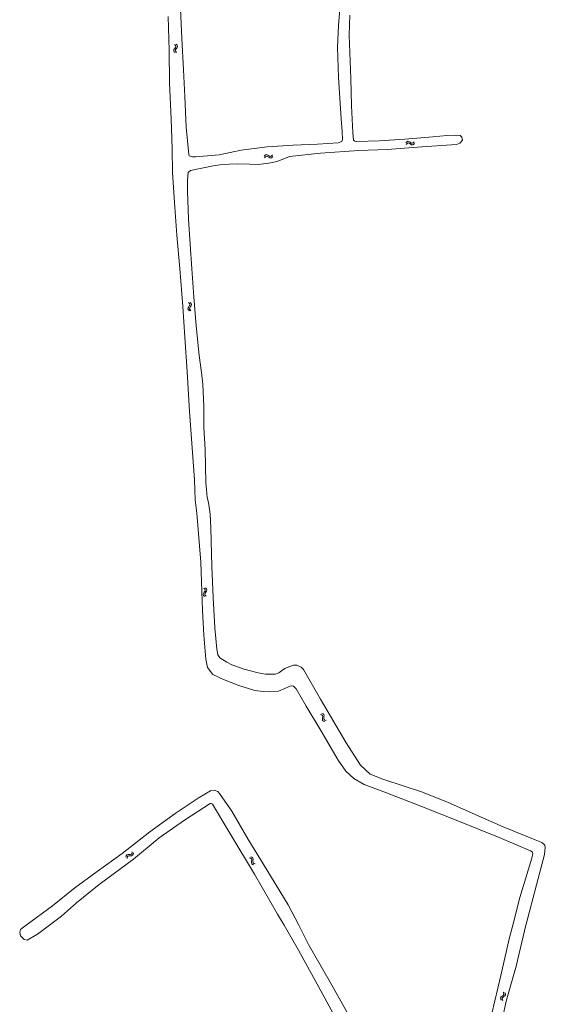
# Model space of a CAD drawing. Header units: metres. Extents: x 189705 to 199106, y 581686 to 588448.
# Tile 429 of 555: x 197154 to 197312, y 585976 to 586272. Entities that reach past the tile are written whole.
import ezdxf

# ---------------------------------------------------------------- set-up
doc = ezdxf.new("R2010")
doc.units = ezdxf.units.M
doc.layers.add('B-WA-OG-GBKN-G', color=7, linetype='Continuous', lineweight=18)

msp = doc.modelspace()

# ---------------------------------------------------------------- linework, layer by layer
at = {"layer": 'B-WA-OG-GBKN-G'}
for p, q in [((197200.449, 586263.159), (197200.545, 586263.484)), ((197200.571, 586262.856), (197200.449, 586263.159)), ((197200.545, 586263.484), (197200.795, 586263.805)), ((197200.85, 586262.559), (197200.571, 586262.856)), ((197201.018, 586264.757), (197200.739, 586265.056)), ((197200.795, 586263.805), (197201.044, 586264.128)), ((197200.949, 586263.183), (197201.041, 586263.496)), ((197201.07, 586262.878), (197200.949, 586263.183)), ((197201.14, 586264.443), (197201.018, 586264.757)), ((197201.041, 586263.496), (197201.291, 586263.827)), ((197201.044, 586264.128), (197201.14, 586264.443)), ((197201.346, 586262.579), (197201.07, 586262.878)), ((197201.514, 586264.777), (197201.235, 586265.076)), ((197201.291, 586263.827), (197201.543, 586264.149)), ((197201.638, 586264.463), (197201.514, 586264.777)), ((197201.543, 586264.149), (197201.638, 586264.463)), ((197270.385, 586235.453), (197270.662, 586235.752)), ((197270.44, 586234.96), (197270.719, 586235.257)), ((197270.662, 586235.752), (197270.956, 586235.896)), ((197270.719, 586235.257), (197271.015, 586235.399)), ((197270.956, 586235.896), (197271.286, 586235.824)), ((197271.015, 586235.399), (197271.334, 586235.33)), ((197271.286, 586235.824), (197271.624, 586235.597)), ((197271.334, 586235.33), (197271.682, 586235.104)), ((197271.624, 586235.597), (197271.964, 586235.371)), ((197271.682, 586235.104), (197272.02, 586234.875)), ((197271.964, 586235.371), (197272.285, 586235.298)), ((197272.02, 586234.875), (197272.341, 586234.802)), ((197272.285, 586235.298), (197272.589, 586235.442)), ((197272.341, 586234.802), (197272.645, 586234.949)), ((197272.589, 586235.442), (197272.868, 586235.741)), ((197272.645, 586234.949), (197272.923, 586235.248)), ((197227.742, 586231.404), (197228.003, 586231.718)), ((197227.824, 586230.915), (197228.086, 586231.226)), ((197228.003, 586231.718), (197228.289, 586231.877)), ((197228.086, 586231.226), (197228.375, 586231.383)), ((197228.289, 586231.877), (197228.623, 586231.822)), ((197228.375, 586231.383), (197228.697, 586231.331)), ((197228.623, 586231.822), (197228.973, 586231.614)), ((197228.697, 586231.331), (197229.056, 586231.124)), ((197228.973, 586231.614), (197229.324, 586231.406)), ((197229.056, 586231.124), (197229.406, 586230.914)), ((197229.324, 586231.406), (197229.648, 586231.35)), ((197229.406, 586230.914), (197229.73, 586230.858)), ((197229.648, 586231.35), (197229.944, 586231.51)), ((197229.73, 586230.858), (197230.026, 586231.02)), ((197229.944, 586231.51), (197230.207, 586231.823)), ((197230.026, 586231.02), (197230.288, 586231.333)), ((197204.727, 586185.441), (197204.799, 586185.772)), ((197204.799, 586185.772), (197205.025, 586186.111)), ((197205.178, 586187.076), (197204.878, 586187.354)), ((197205.025, 586186.111), (197205.25, 586186.451)), ((197205.323, 586186.772), (197205.178, 586187.076)), ((197205.224, 586185.502), (197205.293, 586185.82)), ((197205.25, 586186.451), (197205.323, 586186.772)), ((197205.293, 586185.82), (197205.518, 586186.169)), ((197205.671, 586187.132), (197205.372, 586187.41)), ((197205.518, 586186.169), (197205.746, 586186.507)), ((197205.818, 586186.828), (197205.671, 586187.132)), ((197205.746, 586186.507), (197205.818, 586186.828)), ((197204.871, 586185.147), (197204.727, 586185.441)), ((197205.17, 586184.871), (197204.871, 586185.147)), ((197205.366, 586185.206), (197205.224, 586185.502)), ((197205.664, 586184.927), (197205.366, 586185.206)), ((197209.326, 586099.545), (197209.409, 586099.874)), ((197209.409, 586099.874), (197209.646, 586100.204)), ((197209.832, 586101.164), (197209.542, 586101.452)), ((197209.646, 586100.204), (197209.883, 586100.537)), ((197209.825, 586099.589), (197209.904, 586099.905)), ((197209.966, 586100.855), (197209.832, 586101.164)), ((197209.883, 586100.537), (197209.966, 586100.855)), ((197209.904, 586099.905), (197210.141, 586100.246)), ((197210.327, 586101.203), (197210.037, 586101.491)), ((197210.141, 586100.246), (197210.38, 586100.576)), ((197210.463, 586100.895), (197210.327, 586101.203)), ((197210.38, 586100.576), (197210.463, 586100.895)), ((197209.46, 586099.247), (197209.326, 586099.545)), ((197209.75, 586098.961), (197209.46, 586099.247)), ((197209.957, 586099.288), (197209.825, 586099.589)), ((197210.245, 586099), (197209.957, 586099.288)), ((197244.605, 586063.428), (197244.995, 586063.309)), ((197244.995, 586063.309), (197245.252, 586063.105)), ((197245.024, 586063.695), (197245.414, 586063.579)), ((197245.281, 586062.377), (197245.225, 586061.973)), ((197245.225, 586061.973), (197245.301, 586061.652)), ((197245.252, 586063.105), (197245.331, 586062.789)), ((197245.331, 586062.789), (197245.281, 586062.377)), ((197245.301, 586061.652), (197245.566, 586061.444)), ((197245.414, 586063.579), (197245.673, 586063.378)), ((197245.566, 586061.444), (197245.957, 586061.326)), ((197245.699, 586062.646), (197245.646, 586062.241)), ((197245.646, 586062.241), (197245.721, 586061.921)), ((197245.673, 586063.378), (197245.753, 586063.049)), ((197245.753, 586063.049), (197245.699, 586062.646)), ((197245.721, 586061.921), (197245.985, 586061.711)), ((197245.985, 586061.711), (197246.376, 586061.593)), ((197186.087, 586020.511), (197186.15, 586020.913)), ((197186.15, 586020.913), (197186.314, 586021.196)), ((197186.314, 586021.196), (197186.629, 586021.32)), ((197186.408, 586020.132), (197186.474, 586020.534)), ((197186.474, 586020.534), (197186.641, 586020.817)), ((197186.629, 586021.32), (197187.036, 586021.321)), ((197186.641, 586020.817), (197186.944, 586020.937)), ((197186.944, 586020.937), (197187.359, 586020.943)), ((197187.036, 586021.321), (197187.444, 586021.323)), ((197187.359, 586020.943), (197187.767, 586020.942)), ((197187.444, 586021.323), (197187.752, 586021.441)), ((197187.752, 586021.441), (197187.924, 586021.73)), ((197187.767, 586020.942), (197188.074, 586021.06)), ((197187.924, 586021.73), (197187.988, 586022.134)), ((197188.074, 586021.06), (197188.245, 586021.351)), ((197188.245, 586021.351), (197188.309, 586021.755)), ((197223.609, 586020.184), (197223.216, 586020.298)), ((197223.874, 586019.977), (197223.609, 586020.184)), ((197224.025, 586020.455), (197223.632, 586020.57)), ((197223.953, 586019.658), (197223.874, 586019.977)), ((197224.292, 586020.249), (197224.025, 586020.455)), ((197224.371, 586019.93), (197224.292, 586020.249)), ((197224.319, 586019.525), (197224.371, 586019.93)), ((197223.854, 586018.848), (197223.904, 586019.252)), ((197223.938, 586018.52), (197223.854, 586018.848)), ((197223.904, 586019.252), (197223.953, 586019.658)), ((197224.199, 586018.322), (197223.938, 586018.52)), ((197224.59, 586018.21), (197224.199, 586018.322)), ((197224.274, 586019.113), (197224.319, 586019.525)), ((197224.355, 586018.797), (197224.274, 586019.113)), ((197224.615, 586018.596), (197224.355, 586018.797)), ((197225.006, 586018.481), (197224.615, 586018.596)), ((197298.866, 585978.151), (197299.044, 585978.439)), ((197299.044, 585978.439), (197299.369, 585978.683)), ((197299.369, 585978.683), (197299.696, 585978.929)), ((197299.526, 585978.32), (197299.854, 585978.573)), ((197299.836, 585979.542), (197299.646, 585979.904)), ((197299.696, 585978.929), (197299.871, 585979.207)), ((197299.871, 585979.207), (197299.836, 585979.542)), ((197299.854, 585978.573), (197300.182, 585978.817)), ((197300.32, 585979.43), (197300.13, 585979.792)), ((197300.182, 585978.817), (197300.357, 585979.095)), ((197300.357, 585979.095), (197300.32, 585979.43)), ((197298.904, 585977.826), (197298.866, 585978.151)), ((197299.094, 585977.466), (197298.904, 585977.826)), ((197299.355, 585978.042), (197299.526, 585978.32)), ((197299.39, 585977.716), (197299.355, 585978.042)), ((197299.578, 585977.354), (197299.39, 585977.716))]:
    msp.add_line(p, q, dxfattribs=at)
at = {"layer": 'B-WA-OG-GBKN-G', "flags": 128}
for points in [[(197202.498, 586275.698), (197202.883, 586266.805), (197203.425, 586257.363), (197203.814, 586249.397), (197204.234, 586240.133), (197204.973, 586231.94)], [(197204.973, 586231.94), (197205.15, 586231.482), (197206.158, 586231.203), (197207.129, 586231.178), (197214.186, 586231.833), (197220.788, 586233.207), (197228.638, 586234.191), (197236.443, 586234.72), (197243.757, 586235.058), (197249.969, 586235.435), (197251.029, 586235.782), (197251.258, 586236.405), (197251.196, 586238.864), (197250.895, 586242.656), (197250.068, 586255.107), (197249.795, 586264.07), (197250.096, 586270.848), (197250.49, 586275.526)], [(197205.243, 586154.601), (197204.549, 586166.568), (197203.848, 586176.911), (197203.167, 586186.166), (197202.342, 586197.633), (197201.403, 586207.659), (197200.677, 586217.469), (197200.084, 586226.468), (197200.038, 586233.687), (197199.667, 586242.651), (197199.154, 586253.442), (197199.072, 586263.166), (197198.768, 586273.439)], [(197253.476, 586273.867), (197253.295, 586267.798), (197253.462, 586262.599), (197253.814, 586254.77), (197254.018, 586246.571), (197254.374, 586238.546), (197254.556, 586236.262), (197255.021, 586235.885), (197255.64, 586235.826), (197262.359, 586236.001), (197270.001, 586236.538), (197278.453, 586237.215), (197282.735, 586237.596), (197285.424, 586237.773), (197286.733, 586237.666), (197287.229, 586237.145), (197287.381, 586236.218), (197286.64, 586235.287)], [(197286.64, 586235.287), (197285.579, 586234.908), (197275.197, 586234.267), (197264.761, 586233.469), (197256.228, 586233.158), (197244.612, 586232.322), (197235.288, 586231.31), (197231.632, 586229.84), (197229.076, 586229.27), (197225.929, 586228.941), (197223.393, 586228.971), (197219.802, 586229.137), (197217.219, 586229.049), (197214.314, 586228.777), (197212.38, 586228.473), (197205.557, 586227.138), (197204.806, 586226.475), (197204.584, 586224.241), (197204.631, 586221.032), (197204.961, 586212.421), (197205.434, 586204.91), (197205.96, 586197.483), (197206.534, 586189.104), (197207.175, 586180.346), (197208.107, 586171.414), (197208.837, 586166.3), (197209.246, 586162.8), (197209.486, 586156.048), (197209.558, 586149.905), (197209.975, 586143.196), (197210.159, 586133.276), (197210.297, 586131.097), (197210.516, 586128.688), (197210.955, 586127.189), (197211.424, 586123.741), (197211.628, 586119.448), (197211.891, 586107.949), (197212.369, 586098.618), (197212.875, 586089.483), (197213.401, 586083.106), (197213.733, 586081.414), (197214.38, 586080.434), (197216.439, 586079.145), (197217.995, 586078.384), (197221.672, 586077.103), (197223.579, 586076.563), (197225.893, 586075.928), (197228.133, 586075.592), (197229.896, 586075.56), (197231.147, 586075.572)], [(197208.607, 586109.294), (197207.382, 586124.042), (197206.88, 586127.986), (197206.729, 586134.082), (197205.243, 586154.601)], [(197302.518, 586000), (197304.659, 586008.363), (197308.231, 586020.163), (197308.552, 586021.592), (197308.389, 586022.119), (197307.886, 586022.397), (197298.451, 586026.404), (197286.968, 586031.082), (197274.871, 586035.871), (197264.476, 586039.895), (197257.78, 586042.38), (197254.688, 586044.217), (197252.287, 586046.389), (197249.983, 586049.728), (197244.752, 586058.642), (197240.352, 586065.927), (197237.33, 586071.179), (197236.515, 586071.979), (197235.796, 586072.059), (197235.178, 586071.838), (197233.959, 586071.236), (197231.973, 586070.486), (197229.267, 586070.25), (197227.381, 586070.31), (197224.921, 586070.681), (197220.067, 586072.115), (197215.471, 586073.936), (197212.239, 586075.451), (197210.662, 586077.527), (197210.085, 586080.07), (197209.497, 586087.25), (197209.148, 586094.798), (197208.908, 586100.461), (197208.607, 586109.294)], [(197231.147, 586075.572), (197232.137, 586075.918), (197232.928, 586076.519), (197233.928, 586077.227), (197235.075, 586077.785), (197236.546, 586078.301), (197237.57, 586078.302), (197238.828, 586077.711), (197239.572, 586076.951), (197244.699, 586067.999), (197252.419, 586054.888), (197256.689, 586048.143), (197259.604, 586045.518), (197263.399, 586043.978), (197269.518, 586041.992), (197275.054, 586040.122), (197282.871, 586037.027), (197291.221, 586033.356), (197299.647, 586029.613), (197309.252, 586025.727), (197311.26, 586024.947), (197312.018, 586024.335), (197312.224, 586024.158), (197312.339, 586023.418), (197312.043, 586021.294), (197309.713, 586012.204), (197306.568, 586000.386), (197306.477, 586000)], [(197156.008, 586000), (197164.002, 586005.875), (197170.649, 586011.267), (197177.453, 586016.198), (197184.904, 586021.594), (197193.301, 586028.161), (197200.928, 586033.64), (197208.107, 586038.495), (197211.501, 586040.474), (197212.63, 586040.624), (197213.709, 586040.249), (197214.286, 586039.659), (197217.955, 586034.302), (197222.773, 586026.066), (197228.453, 586016.699), (197234.918, 586006.19), (197238.08, 586000)], [(197233.702, 586000), (197231.729, 586003.371), (197224.748, 586015.352), (197217.331, 586027.721), (197212.123, 586036.401), (197211.705, 586036.691), (197211.432, 586036.63), (197203.694, 586031.625), (197196.075, 586026.302), (197188.399, 586019.909), (197178.038, 586012.281), (197171.192, 586006.803), (197166.697, 586002.707)], [(197166.697, 586002.707), (197163.058, 586000)], [(197163.058, 586000), (197159.5, 585997.353), (197156.387, 585995.565), (197155.403, 585995.699), (197154.359, 585996.806), (197154.086, 585997.938), (197154.379, 585998.693), (197154.858, 585999.155), (197156.008, 586000)], [(197242.577, 585907.475), (197253.021, 585916.139), (197261.9, 585923.478), (197270.835, 585930.596), (197271.198, 585931.201), (197271.218, 585931.817), (197271.115, 585932.434), (197266.85, 585940.222), (197260.131, 585952.479), (197252.8, 585965.566), (197244.76, 585980.308), (197238.068, 585992.539), (197233.702, 586000)], [(197238.08, 586000), (197241.043, 585994.199), (197247.583, 585982.851), (197254.356, 585970.788)], [(197294.953, 585960.334), (197294.108, 585960.551), (197293.921, 585961.208), (197293.932, 585962.187), (197294.25, 585963.98), (197296.215, 585973.463), (197298.921, 585984.877), (197301.576, 585996.318), (197302.518, 586000)], [(197306.477, 586000), (197303.575, 585987.679), (197300.542, 585977.183), (197298.621, 585968.217), (197297.094, 585961.42), (197296.521, 585960.642), (197295.681, 585960.301), (197295.001, 585960.321), (197294.953, 585960.334)]]:
    msp.add_lwpolyline(points, dxfattribs=at)

doc.saveas('drawing.dxf')
